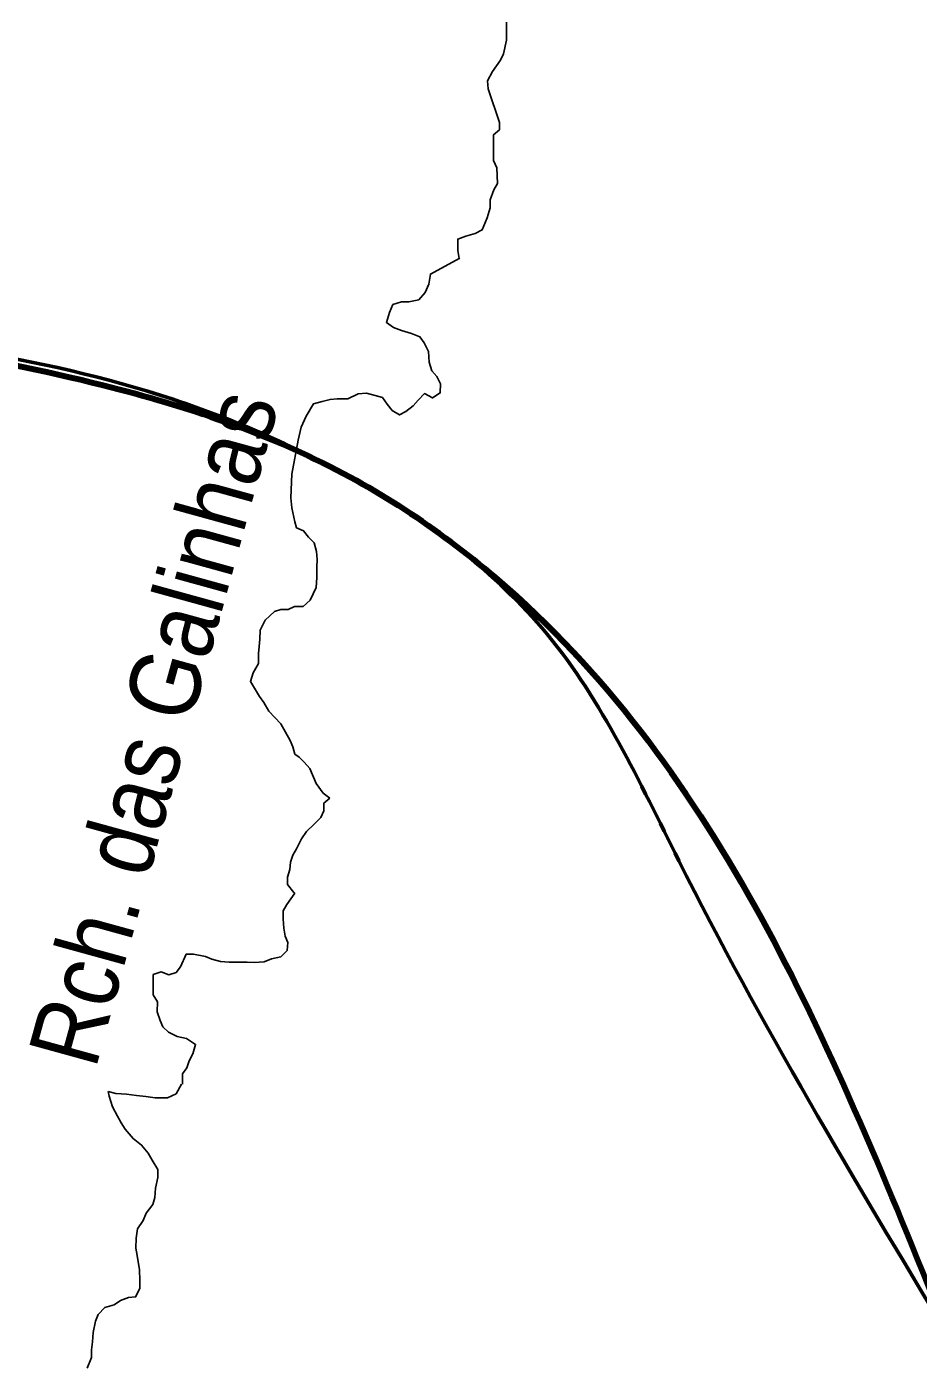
# Model space of a CAD drawing. Extents: x -1643653 to 4543381, y 1624270 to 13878484.
# Drawn here: x 725287 to 731627, y 8938163 to 8947643 of the extents above; entities that cross this region are included whole.
import ezdxf
from ezdxf.enums import TextEntityAlignment as Align

# ---------------------------------------------------------------- set-up
doc = ezdxf.new("R2010")
doc.units = 0
doc.header["$LTSCALE"] = 200
for name, color, linetype, lineweight in [('24', 7, 'Continuous', 25), ('26', 7, 'Continuous', 106), ('28', 7, 'Continuous', 53), ('60', 7, 'Continuous', 13)]:
    doc.layers.add(name, color=color, linetype=linetype, lineweight=lineweight)
doc.layers.add('49', color=7, linetype='Continuous')

msp = doc.modelspace()

# ---------------------------------------------------------------- linework, layer by layer
at = {"layer": '24'}
for points in [[(728698.8, 8947674.5), (728698.3, 8947603.2), (728698, 8947547.2), (728677, 8947450.6), (728656.3, 8947404.9), (728599.8, 8947323.7), (728563.7, 8947257.7), (728568.4, 8947201.7), (728648.1, 8946961.9), (728647.8, 8946910.9), (728606.8, 8946875.6), (728606.5, 8946824.6), (728605.9, 8946743.2), (728605.6, 8946692.2), (728630.7, 8946641.2), (728635, 8946529.1), (728609.2, 8946483.4), (728583.3, 8946412.3), (728582.9, 8946356.3), (728562.1, 8946285.1), (728525.9, 8946198.8), (728474.8, 8946173.6), (728408.6, 8946153.6), (728352.5, 8946133.6), (728351.9, 8946052.1), (728361.7, 8945996.1), (728366, 8945992.5)], [(728361.7, 8945996.1), (728157.5, 8945885.3), (728146.8, 8945814.1), (728121, 8945753.1), (728074.9, 8945702.5), (728003.6, 8945687.6), (727952.7, 8945687.9), (727891.5, 8945667.9), (727865.7, 8945612.1), (727844.9, 8945540.9), (727895.5, 8945505), (727951.3, 8945484.2), (728022.4, 8945463.4), (728083.2, 8945437.6), (728113.5, 8945396.7), (728143.5, 8945335.4), (728148.1, 8945259), (728168, 8945197.7), (728203.3, 8945156.8), (728228.4, 8945105.7), (728228, 8945039.5), (728171.8, 8945004.2), (728116, 8945035.1), (728069.9, 8944989.6), (728034.1, 8944949), (727982.9, 8944908.6), (727937, 8944883.4), (727886.3, 8944914.3), (727851, 8944960.3), (727815.8, 8945006.4), (727765, 8945022), (727704.1, 8945037.6), (727643, 8945032.9), (727571.6, 8944997.7), (727495.3, 8944998.2), (727444.4, 8944993.4), (727388.3, 8944978.4), (727327.2, 8944963.6), (727273, 8944875.7), (727239.5, 8944797.4), (727239.5, 8944797.4), (727217.1, 8944704.3), (727172.4, 8944462.1)], [(727172.4, 8944462.1), (727164.9, 8944294.4), (727172.4, 8944223.6), (727194.7, 8944123), (727205.5, 8944081.4), (727256.2, 8944060.7), (727291.5, 8944014.6), (727331.9, 8943973.7), (727346.8, 8943912.4), (727351.5, 8943856.4), (727351.1, 8943800.4), (727350.6, 8943729.1), (727345, 8943657.8), (727324.3, 8943612.1), (727303.7, 8943566.4), (727252.5, 8943520.9), (727191.5, 8943521.3), (727145.6, 8943501.2), (727094.7, 8943501.5), (727048.8, 8943486.5), (726982.3, 8943425.8), (726946.2, 8943354.7), (726945.7, 8943288.5), (726940.3, 8943237.7), (726934.9, 8943186.8), (726934.4, 8943115.5), (726898.3, 8943049.5), (726877.6, 8942988.5), (726942.9, 8942881.2), (726973.2, 8942840.2), (727008.3, 8942778.9), (727094.2, 8942686.7), (727159.5, 8942569.2), (727179.5, 8942523.2), (727194.4, 8942472.2)], [(727194.4, 8942472.2), (727224.8, 8942451.7), (727260.1, 8942415.8), (727300.5, 8942369.7), (727345.5, 8942262.5), (727395.9, 8942196), (727441.4, 8942160.1), (727443.2, 8942160.1)], [(727441.4, 8942160.1), (727400.5, 8942124.7), (727400.1, 8942068.7), (727379.5, 8942023), (727328.2, 8941972.3), (727277, 8941921.7), (727241.1, 8941871), (727205, 8941800), (727179.2, 8941754.3), (727163.6, 8941703.5), (727158.2, 8941652.6), (727142.6, 8941596.7), (727142.2, 8941545.7), (727187.6, 8941489.4), (727193.7, 8941485.1)], [(727194.1, 8941484.8), (727136.1, 8941403.2), (727110.4, 8941357.5), (727110, 8941301.5), (727114.6, 8941235.3), (727124.4, 8941179.2), (727144.4, 8941133.2), (727139, 8941077.2), (727092.9, 8941031.7), (727026.7, 8941016.8), (726975.7, 8940996.8), (726904.4, 8940992.1), (726853.6, 8940992.4), (726792.5, 8940992.8), (726726.4, 8940993.2), (726665.4, 8940998.7), (726604.5, 8941014.3), (726558.9, 8941035), (726472.5, 8941050.8), (726421.7, 8941051.1), (726380.3, 8940959.7), (726349.5, 8940919.1), (726298.6, 8940904.2), (726242.8, 8940924.9), (726186.7, 8940904.8), (726186.2, 8940833.6), (726185.7, 8940762.3), (726215.9, 8940711.2), (726215.4, 8940639.9), (726235.3, 8940578.6), (726255.3, 8940532.7), (726295.8, 8940496.8), (726356.6, 8940465.9), (726422.6, 8940450.2), (726488.4, 8940409), (726467.6, 8940343), (726441.8, 8940292.2), (726426.2, 8940241.4), (726395.4, 8940200.8), (726394.9, 8940125.5)], [(725866.7, 8940074.6), (725866.7, 8940073.8), (725872.8, 8940040.7), (725897.7, 8939964.2), (725932.8, 8939897.8), (725957.9, 8939851.8), (725988.1, 8939805.8), (726043.6, 8939739.2), (726104.3, 8939693), (726149.7, 8939636.7), (726179.9, 8939585.6), (726220.1, 8939519.2), (726219.7, 8939463.2), (726203.9, 8939386.9), (726198.4, 8939320.7), (726182.8, 8939269.9), (726136.6, 8939209.1), (726115.9, 8939158.2), (726074.8, 8939097.4), (726064.2, 8939031.3), (726063.7, 8938960), (726073.5, 8938909), (726088, 8938807.1), (726092.6, 8938730.6), (726092.2, 8938674.6), (726061.2, 8938613.7), (726010.4, 8938608.9), (725954.3, 8938588.9), (725908.3, 8938558.6), (725842, 8938538.7), (725795.9, 8938488)], [(726388.5, 8940126.2), (726348.7, 8940058.5), (726287.4, 8940028.3), (726201, 8940028.9), (726134.9, 8940039.4), (726068.8, 8940044.9), (725997.7, 8940055.6), (725921.5, 8940061.1), (725866.7, 8940073.8), (725866.7, 8940073.8)], [(725795.9, 8938488), (725775.3, 8938442.3), (725759.4, 8938360.9), (725753.9, 8938294.8), (725748.4, 8938238.8), (725748, 8938182.8), (725717, 8938106.6)]]:
    msp.add_lwpolyline(points, dxfattribs=at)
at = {"layer": '26'}
msp.add_spline([(723248, 8945546.2), (725829.8, 8945095.5), (727540.4, 8944467.3), (728842.4, 8943529.7), (731836.5, 8938343.4)], degree=3, dxfattribs=at)
at = {"layer": '28'}
msp.add_spline([(723248, 8945546.2), (726235.5, 8945024.6), (727640.7, 8944409.5), (728987.4, 8943325.7), (729924.3, 8941714.7), (731836.5, 8938343.4)], degree=3, dxfattribs=at)
at = {"layer": '60', "lineweight": 25}
msp.add_spline([(814781, 9009175.5), (814787.2, 9009173.4), (814796.9, 9009173.4), (814799.4, 9009172.4), (814805.1, 9009174.5), (814805.6, 9009176.5), (814811.7, 9009179.5), (814811.7, 9009179.5), (814801.5, 9009181), (814790.7, 9009181.5), (814784.1, 9009183.1), (814777.4, 9009185.1), (814778.4, 9009175.5)], degree=3, dxfattribs=at)

# ---------------------------------------------------------------- texts
at = {"layer": '49', "width": 0.9}
msp.add_text('Rch. das Galinhas', height=500, rotation=74.592, dxfattribs=at).set_placement((726429.3, 8942595.9), align=Align.CENTER)

doc.saveas('drawing.dxf')
